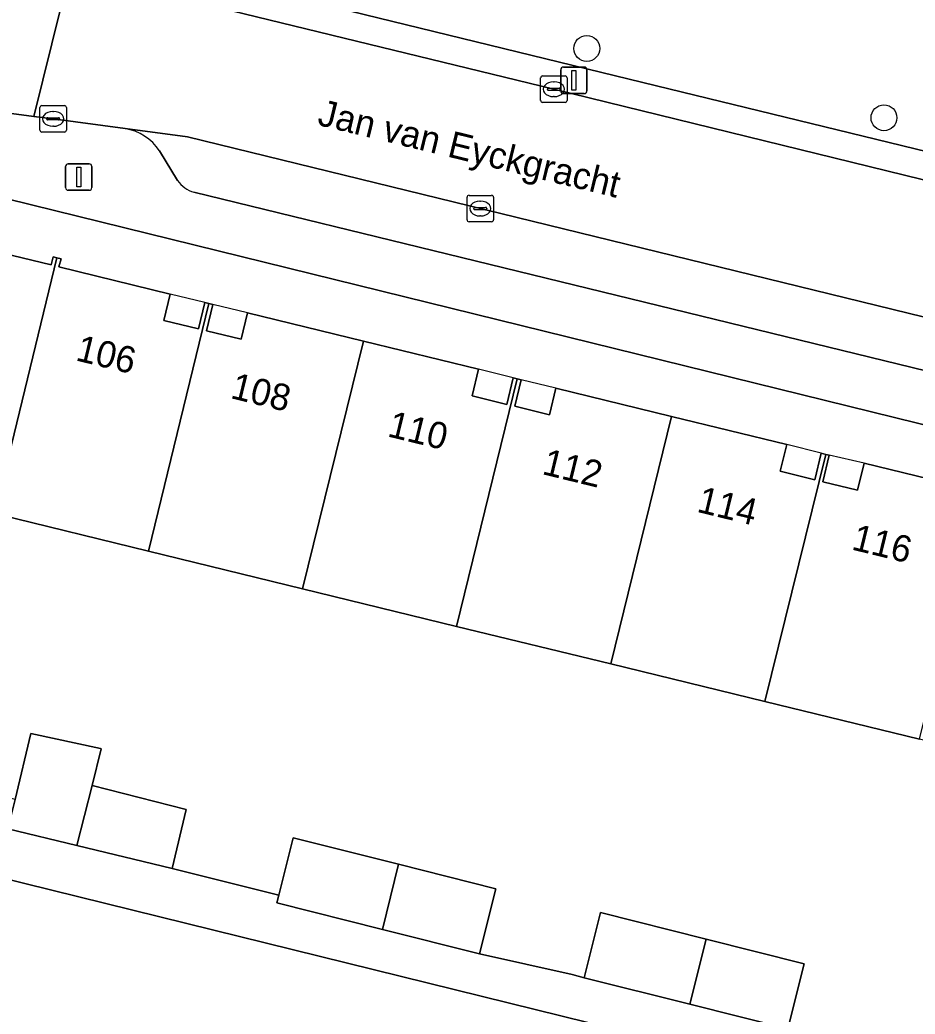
# Model space of a CAD drawing. Extents: x 163266 to 164362, y 381528 to 382286.
# Drawn here: x 163875.08 to 163908.92, y 382126.89 to 382164.49 of the extents above; entities that cross this region are included whole.
import ezdxf

# ---------------------------------------------------------------- set-up
doc = ezdxf.new("R2010")
doc.units = 0
for name, color, linetype in [('IMGEO_Boom', 7, 'Continuous'), ('IMGEO_Erf', 7, 'Continuous'), ('IMGEO_Groenvoorziening', 7, 'Continuous'), ('IMGEO_Hek', 7, 'Continuous'), ('IMGEO_Kolk', 7, 'Continuous'), ('IMGEO_Lichtmast', 7, 'Continuous'), ('IMGEO_Openbare_ruimte_label', 7, 'Continuous'), ('IMGEO_Pand', 7, 'Continuous'), ('IMGEO_Pand_nummerreeks', 7, 'Continuous'), ('IMGEO_Pand_overbouw', 7, 'Continuous'), ('IMGEO_Parkeervlak_open', 7, 'Continuous'), ('IMGEO_Rijbaan_lokaal_open', 7, 'Continuous'), ('IMGEO_Voetpad_open', 7, 'Continuous')]:
    doc.layers.add(name, color=color, linetype=linetype)

msp = doc.modelspace()

# ---------------------------------------------------------------- linework, layer by layer
at = {"layer": 'IMGEO_Boom'}
for centre in [(163896.513, 382163.407), (163907.747, 382160.786)]:
    msp.add_circle(centre, 0.489, dxfattribs=at)
at = {"layer": 'IMGEO_Erf'}
for points in [[(163978.766, 382132.264), (163973.754, 382133.483), (163910.805, 382148.792), (163870.193, 382158.804)], [(163870.41, 382156.639), (163876.26, 382155.221), (163876.336, 382155.526), (163876.485, 382155.49), (163876.642, 382155.452), (163876.56, 382155.145), (163880.766, 382154.119), (163880.523, 382153.119), (163881.833, 382152.799), (163882.077, 382153.802), (163882.231, 382153.763), (163882.382, 382153.725), (163882.139, 382152.725), (163883.448, 382152.407), (163883.691, 382153.405), (163888.068, 382152.337), (163892.419, 382151.276), (163892.175, 382150.269), (163893.485, 382149.949), (163893.728, 382150.953), (163893.884, 382150.913), (163894.034, 382150.875), (163893.791, 382149.875), (163895.1, 382149.557), (163895.344, 382150.562), (163899.719, 382149.494), (163904.069, 382148.433), (163903.822, 382147.418), (163905.132, 382147.098), (163905.376, 382148.101), (163905.553, 382148.056), (163905.681, 382148.024), (163905.438, 382147.024), (163906.747, 382146.706), (163906.994, 382147.72), (163911.392, 382146.647)], [(163938.233, 382130.17), (163932.409, 382131.592), (163926.556, 382133.02), (163920.742, 382134.439), (163914.889, 382135.868), (163909.085, 382137.285), (163903.242, 382138.711), (163897.418, 382140.133), (163891.594, 382141.554), (163885.77, 382142.976), (163879.947, 382144.397), (163874.278, 382145.781)], [(163874.902, 382135.011), (163875.501, 382137.503), (163878.127, 382136.934), (163878.153, 382136.928), (163877.81, 382135.538), (163881.375, 382134.631), (163880.839, 382132.401), (163884.875, 382131.388), (163885.419, 382133.556), (163889.393, 382132.558), (163893.074, 382131.634), (163892.457, 382129.175), (163895.958, 382128.384), (163896.419, 382128.268), (163897.027, 382130.729), (163901.02, 382129.727), (163904.726, 382128.797), (163904.109, 382126.338), (163906.126, 382125.882), (163905.735, 382124.3), (163872.2, 382132.583)]]:
    msp.add_lwpolyline(points, dxfattribs=at)
at = {"layer": 'IMGEO_Groenvoorziening'}
msp.add_lwpolyline([(163873.369, 382169.789), (163872.751, 382169.003), (163873.663, 382168.277), (163874.366, 382169.105), (163875.652, 382168.357), (163875.451, 382167.787), (163898.631, 382162.118), (163976.491, 382143.143), (163976.694, 382144.031), (163977.58, 382143.836)], dxfattribs=at)
at = {"layer": 'IMGEO_Hek'}
for points in [[(163905.735, 382124.3), (163872.2, 382132.583)], [(163880.839, 382132.401), (163884.38, 382131.512)], [(163895.958, 382128.384), (163892.457, 382129.175)]]:
    msp.add_lwpolyline(points, dxfattribs=at)
at = {"layer": 'IMGEO_Kolk'}
for p, q in [((163894.769, 382161.439), (163894.769, 382162.291)), ((163894.844, 382162.365), (163895.696, 382162.365)), ((163895.77, 382162.291), (163895.77, 382161.439)), ((163895.028, 382161.859), (163895.028, 382161.871)), ((163895.466, 382161.822), (163895.068, 382161.822)), ((163895.071, 382161.908), (163895.469, 382161.908)), ((163895.257, 382162.145), (163895.282, 382162.145)), ((163895.512, 382161.871), (163895.512, 382161.859)), ((163895.28, 382161.585), (163895.255, 382161.585)), ((163875.843, 382160.318), (163875.843, 382161.17)), ((163875.918, 382161.244), (163876.77, 382161.244)), ((163876.844, 382161.17), (163876.844, 382160.318)), ((163895.696, 382161.365), (163894.844, 382161.365)), ((163876.102, 382160.738), (163876.102, 382160.75)), ((163876.54, 382160.701), (163876.142, 382160.701)), ((163876.145, 382160.787), (163876.543, 382160.787)), ((163876.331, 382161.024), (163876.356, 382161.024)), ((163876.586, 382160.75), (163876.586, 382160.738)), ((163876.354, 382160.464), (163876.329, 382160.464)), ((163876.77, 382160.244), (163875.918, 382160.244)), ((163891.987, 382156.926), (163891.987, 382157.778)), ((163892.062, 382157.852), (163892.914, 382157.852)), ((163892.988, 382157.778), (163892.988, 382156.926)), ((163892.246, 382157.346), (163892.246, 382157.358)), ((163892.684, 382157.309), (163892.286, 382157.309)), ((163892.289, 382157.395), (163892.687, 382157.395)), ((163892.475, 382157.632), (163892.5, 382157.632)), ((163892.73, 382157.358), (163892.73, 382157.346)), ((163892.498, 382157.072), (163892.473, 382157.072)), ((163892.914, 382156.852), (163892.062, 382156.852))]:
    msp.add_line(p, q, dxfattribs=at)
for points in [[(163894.769, 382161.439), (163894.769, 382162.291)], [(163894.844, 382162.365), (163895.696, 382162.365)], [(163895.77, 382162.291), (163895.77, 382161.439)], [(163875.843, 382160.318), (163875.843, 382161.17)], [(163875.918, 382161.244), (163876.77, 382161.244)], [(163876.844, 382161.17), (163876.844, 382160.318)], [(163895.696, 382161.365), (163894.844, 382161.365)], [(163876.77, 382160.244), (163875.918, 382160.244)], [(163891.987, 382156.926), (163891.987, 382157.778)], [(163892.062, 382157.852), (163892.914, 382157.852)], [(163892.988, 382157.778), (163892.988, 382156.926)], [(163892.914, 382156.852), (163892.062, 382156.852)]]:
    msp.add_lwpolyline(points, dxfattribs=at)
for centre, radius, start, end in [((163894.846, 382162.289), 0.0765, 91.552, 178.448), ((163894.846, 382162.289), 0.0765, 91.552, 178.448), ((163895.694, 382162.289), 0.0765, 1.552, 88.448), ((163895.694, 382162.289), 0.0765, 1.552, 88.448), ((163895.068, 382161.868), 0.0403, 85.8775, 175.7526), ((163895.065, 382161.858), 0.0366, 178.938, 274.7102), ((163895.469, 382161.865), 0.043, 264.8664, 352.4533), ((163895.473, 382161.87), 0.0386, 1.7309, 96.639), ((163894.846, 382161.441), 0.0765, 181.552, 268.448), ((163894.846, 382161.441), 0.0765, 181.552, 268.448), ((163895.694, 382161.441), 0.0765, 271.552, 358.448), ((163895.694, 382161.441), 0.0765, 271.552, 358.448), ((163875.92, 382161.168), 0.0765, 91.552, 178.448), ((163875.92, 382161.168), 0.0765, 91.552, 178.448), ((163876.768, 382161.168), 0.0765, 1.552, 88.448), ((163876.768, 382161.168), 0.0765, 1.552, 88.448), ((163876.142, 382160.747), 0.0403, 85.8775, 175.7526), ((163876.139, 382160.737), 0.0366, 178.938, 274.7102), ((163876.543, 382160.744), 0.043, 264.8664, 352.4533), ((163876.547, 382160.749), 0.0386, 1.7309, 96.639), ((163875.92, 382160.32), 0.0765, 181.552, 268.448), ((163875.92, 382160.32), 0.0765, 181.552, 268.448), ((163876.768, 382160.32), 0.0765, 271.552, 358.448), ((163876.768, 382160.32), 0.0765, 271.552, 358.448), ((163892.064, 382157.776), 0.0765, 91.552, 178.448), ((163892.064, 382157.776), 0.0765, 91.552, 178.448), ((163892.912, 382157.776), 0.0765, 1.552, 88.448), ((163892.912, 382157.776), 0.0765, 1.552, 88.448), ((163892.286, 382157.355), 0.0403, 85.8775, 175.7526), ((163892.283, 382157.345), 0.0366, 178.938, 274.7102), ((163892.687, 382157.352), 0.043, 264.8664, 352.4533), ((163892.691, 382157.357), 0.0386, 1.7309, 96.639), ((163892.064, 382156.928), 0.0765, 181.552, 268.448), ((163892.064, 382156.928), 0.0765, 181.552, 268.448), ((163892.912, 382156.928), 0.0765, 271.552, 358.448), ((163892.912, 382156.928), 0.0765, 271.552, 358.448)]:
    msp.add_arc(centre, radius, start, end, dxfattribs=at)
for centre, major_axis, ratio, start_param, end_param in [((163895.256, 382161.865), (-0.387, 0.002), 0.722429, 4.712389, 7.853982), ((163895.281, 382161.865), (-0.39, 0.002), 0.717154, 1.570796, 4.712389), ((163876.33, 382160.744), (-0.387, 0.002), 0.722429, 4.712389, 7.853982), ((163876.355, 382160.744), (-0.39, 0.002), 0.717154, 1.570796, 4.712389), ((163892.474, 382157.352), (-0.387, 0.002), 0.722429, 4.712389, 7.853982), ((163892.499, 382157.352), (-0.39, 0.002), 0.717154, 1.570796, 4.712389)]:
    msp.add_ellipse(centre, major_axis=major_axis, ratio=ratio, start_param=start_param, end_param=end_param, dxfattribs=at)
at = {"layer": 'IMGEO_Lichtmast'}
for p, q in [((163895.53, 382161.801), (163895.53, 382162.601)), ((163895.53, 382162.601), (163895.53, 382161.801)), ((163895.63, 382162.701), (163896.42, 382162.701)), ((163896.42, 382162.701), (163895.63, 382162.701)), ((163896.52, 382162.601), (163896.52, 382161.801)), ((163896.52, 382161.801), (163896.52, 382162.601)), ((163896.42, 382161.701), (163895.63, 382161.701)), ((163895.63, 382161.701), (163896.42, 382161.701)), ((163876.814, 382158.143), (163876.814, 382158.943)), ((163876.814, 382158.943), (163876.814, 382158.143)), ((163876.914, 382159.043), (163877.704, 382159.043)), ((163877.704, 382159.043), (163876.914, 382159.043)), ((163877.804, 382158.943), (163877.804, 382158.143)), ((163877.804, 382158.143), (163877.804, 382158.943)), ((163877.704, 382158.043), (163876.914, 382158.043)), ((163876.914, 382158.043), (163877.704, 382158.043))]:
    msp.add_line(p, q, dxfattribs=at)
for points in [[(163895.95, 382162.576), (163896.1, 382162.576), (163896.1, 382161.826), (163895.95, 382161.826), (163895.95, 382162.576)], [(163877.234, 382158.918), (163877.384, 382158.918), (163877.384, 382158.168), (163877.234, 382158.168), (163877.234, 382158.918)]]:
    msp.add_lwpolyline(points, dxfattribs=at)
for centre, start, end in [((163895.63, 382162.601), 90, 180), ((163895.63, 382162.601), 90, 180), ((163896.42, 382162.601), 0, 90), ((163896.42, 382162.601), 360, 90), ((163895.63, 382161.801), 180, 270), ((163895.63, 382161.801), 180, 270), ((163896.42, 382161.801), 270, 0), ((163896.42, 382161.801), 270, 0), ((163876.914, 382158.943), 90, 180), ((163876.914, 382158.943), 90, 180), ((163877.704, 382158.943), 0, 90), ((163877.704, 382158.943), 360, 90), ((163876.914, 382158.143), 180, 270), ((163876.914, 382158.143), 180, 270), ((163877.704, 382158.143), 270, 0), ((163877.704, 382158.143), 270, 0)]:
    msp.add_arc(centre, 0.1, start, end, dxfattribs=at)
at = {"layer": 'IMGEO_Pand'}
for points in [[(163874.054, 382145.501), (163876.485, 382155.49), (163876.336, 382155.526), (163876.26, 382155.221), (163870.41, 382156.639), (163869.443, 382152.659), (163868.012, 382152.998), (163868.129, 382153.463), (163867.821, 382153.541), (163866.742, 382149.105), (163867.045, 382149.023), (163867.146, 382149.41), (163868.557, 382149.069), (163868.129, 382147.281), (163873.971, 382145.853), (163873.897, 382145.535)], [(163882.231, 382153.763), (163882.077, 382153.802), (163881.833, 382152.799), (163880.523, 382153.119), (163880.766, 382154.119), (163876.56, 382155.145), (163876.642, 382155.452), (163876.485, 382155.49), (163874.054, 382145.501), (163874.211, 382145.468), (163874.278, 382145.781), (163879.947, 382144.397)], [(163885.77, 382142.976), (163888.068, 382152.337), (163883.691, 382153.405), (163883.448, 382152.407), (163882.139, 382152.725), (163882.382, 382153.725), (163882.231, 382153.763), (163879.947, 382144.397)], [(163885.77, 382142.976), (163891.594, 382141.554), (163893.884, 382150.913), (163893.728, 382150.953), (163893.485, 382149.949), (163892.175, 382150.269), (163892.419, 382151.276), (163888.068, 382152.337)], [(163899.719, 382149.494), (163895.344, 382150.562), (163895.1, 382149.557), (163893.791, 382149.875), (163894.034, 382150.875), (163893.884, 382150.913), (163891.594, 382141.554), (163897.418, 382140.133)], [(163899.719, 382149.494), (163897.418, 382140.133), (163903.242, 382138.711), (163905.553, 382148.056), (163905.376, 382148.101), (163905.132, 382147.098), (163903.822, 382147.418), (163904.069, 382148.433)], [(163911.392, 382146.647), (163906.994, 382147.72), (163906.747, 382146.706), (163905.438, 382147.024), (163905.681, 382148.024), (163905.553, 382148.056), (163903.242, 382138.711), (163909.085, 382137.285)], [(163877.233, 382133.268), (163877.81, 382135.538), (163878.153, 382136.928), (163878.127, 382136.934), (163875.501, 382137.503), (163874.902, 382135.011), (163874.634, 382133.893)], [(163877.81, 382135.538), (163877.233, 382133.268), (163880.839, 382132.401), (163881.375, 382134.631)], [(163889.393, 382132.558), (163885.419, 382133.556), (163884.875, 382131.388), (163884.802, 382131.097), (163888.79, 382130.096)], [(163888.79, 382130.096), (163892.457, 382129.175), (163893.074, 382131.634), (163889.393, 382132.558)], [(163901.02, 382129.727), (163897.027, 382130.729), (163896.419, 382128.268), (163900.412, 382127.266)], [(163901.02, 382129.727), (163900.412, 382127.266), (163904.109, 382126.338), (163904.726, 382128.797)]]:
    msp.add_lwpolyline(points, close=True, dxfattribs=at)
at = {"layer": 'IMGEO_Pand_overbouw'}
for points in [[(163882.077, 382153.802), (163880.766, 382154.119), (163880.523, 382153.119), (163881.833, 382152.799)], [(163883.691, 382153.405), (163882.382, 382153.725), (163882.139, 382152.725), (163883.448, 382152.407)], [(163893.728, 382150.953), (163892.419, 382151.276), (163892.175, 382150.269), (163893.485, 382149.949)], [(163895.344, 382150.562), (163894.034, 382150.875), (163893.791, 382149.875), (163895.1, 382149.557)], [(163904.069, 382148.433), (163903.822, 382147.418), (163905.132, 382147.098), (163905.376, 382148.101)], [(163906.994, 382147.72), (163905.681, 382148.024), (163905.438, 382147.024), (163906.747, 382146.706)]]:
    msp.add_lwpolyline(points, close=True, dxfattribs=at)
at = {"layer": 'IMGEO_Parkeervlak_open'}
for points in [[(163974.672, 382137.36), (163973.832, 382137.522), (163972.122, 382137.945), (163953.194, 382142.562), (163931.33, 382147.875), (163913.403, 382152.237), (163881.421, 382160.062), (163879.061, 382160.378)], [(163880.359, 382159.541), (163881.04, 382158.415)], [(163881.664, 382157.969), (163971.126, 382136.127)]]:
    msp.add_lwpolyline(points, dxfattribs=at)
for centre, radius, start, end in [((163878.745, 382158.462), 1.942, 33.7471, 80.622), ((163881.975, 382159.063), 1.137, 214.7382, 254.1517)]:
    msp.add_arc(centre, radius, start, end, dxfattribs=at)
at = {"layer": 'IMGEO_Rijbaan_lokaal_open'}
msp.add_lwpolyline([(163872.776, 382161.209), (163875.612, 382160.838), (163876.978, 382166.342), (163875.137, 382166.811)], dxfattribs=at)
msp.add_lwpolyline([(163973.832, 382137.522), (163975.057, 382142.404), (163973.869, 382142.683), (163953.959, 382147.545), (163933.072, 382152.622), (163915.145, 382156.988), (163895.27, 382161.863), (163878.437, 382165.971), (163876.978, 382166.342), (163875.612, 382160.838), (163876.345, 382160.746), (163879.061, 382160.378), (163881.421, 382160.062), (163913.403, 382152.237), (163931.33, 382147.875), (163953.194, 382142.562), (163972.122, 382137.945)], close=True, dxfattribs=at)
at = {"layer": 'IMGEO_Voetpad_open'}
for points in [[(163898.631, 382162.118), (163875.451, 382167.787), (163875.652, 382168.357), (163874.366, 382169.105), (163873.663, 382168.277), (163872.751, 382169.003), (163872.121, 382168.358)], [(163875.137, 382166.811), (163876.978, 382166.342), (163878.437, 382165.971), (163895.27, 382161.863), (163915.145, 382156.988), (163933.072, 382152.622), (163953.959, 382147.545), (163973.869, 382142.683), (163975.057, 382142.404), (163976.274, 382142.119), (163976.491, 382143.143), (163898.631, 382162.118)], [(163879.061, 382160.378), (163876.345, 382160.746), (163875.612, 382160.838), (163872.776, 382161.209)], [(163881.04, 382158.415), (163880.359, 382159.541)], [(163866.649, 382159.394), (163870.193, 382158.804), (163910.805, 382148.792), (163973.754, 382133.483), (163978.766, 382132.264), (163979.399, 382134.355)], [(163971.126, 382136.127), (163881.664, 382157.969)]]:
    msp.add_lwpolyline(points, dxfattribs=at)
msp.add_lwpolyline([(163880.839, 382132.401), (163877.233, 382133.268), (163874.634, 382133.893), (163874.902, 382135.011), (163871.683, 382135.785), (163867.613, 382136.78), (163861.971, 382138.08), (163861.966, 382138.06), (163861.585, 382136.562), (163869.333, 382134.777), (163872.558, 382134.034), (163872.2, 382132.583), (163905.735, 382124.3), (163906.126, 382125.882), (163904.109, 382126.338), (163900.412, 382127.266), (163896.419, 382128.268), (163895.958, 382128.384), (163892.457, 382129.175), (163888.79, 382130.096), (163884.802, 382131.097), (163884.875, 382131.388)], close=True, dxfattribs=at)
for centre, radius, start, end in [((163878.745, 382158.462), 1.942, 33.7471, 80.622), ((163881.975, 382159.063), 1.137, 214.7382, 254.1517)]:
    msp.add_arc(centre, radius, start, end, dxfattribs=at)

# ---------------------------------------------------------------- texts
at = {"layer": 'IMGEO_Openbare_ruimte_label'}
msp.add_text('Jan van Eyckgracht', height=1, rotation=346.2971, dxfattribs=at).set_placement((163886.293, 382160.524))
at = {"layer": 'IMGEO_Pand_nummerreeks'}
for s, p in [('106', (163877.154, 382151.618)), ('108', (163883.006, 382150.191)), ('110', (163888.941, 382148.744)), ('112', (163894.784, 382147.318)), ('114', (163900.636, 382145.892)), ('116', (163906.484, 382144.466))]:
    msp.add_text(s, height=1, rotation=346.2936, dxfattribs=at).set_placement(p)

doc.saveas('drawing.dxf')
